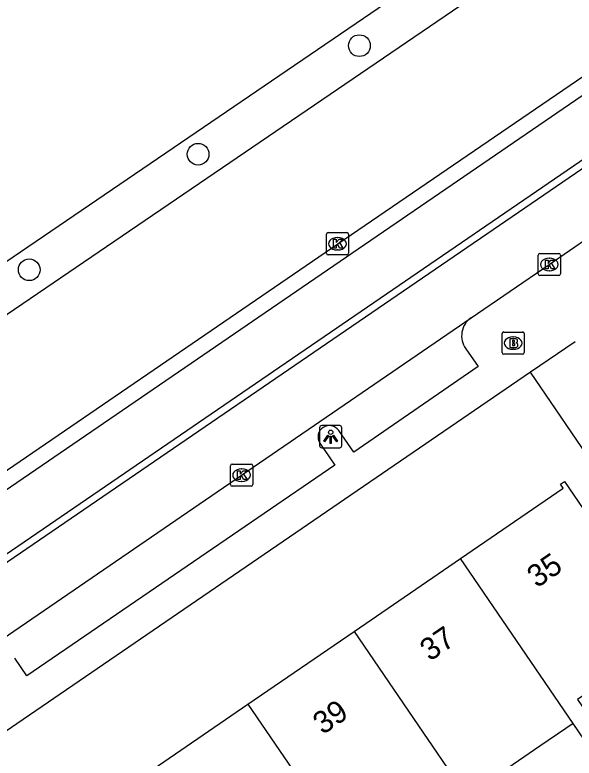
# Model space of a CAD drawing. Extents: x 158087 to 159494, y 382905 to 383981.
# Drawn here: x 158552.94 to 158578.12, y 383585.94 to 383619.4 of the extents above; entities that cross this region are included whole.
import ezdxf

# ---------------------------------------------------------------- set-up
doc = ezdxf.new("R2010")
doc.units = 0
for name, color, linetype in [('IMGEO_Boom', 7, 'Continuous'), ('IMGEO_Brandkraan', 7, 'Continuous'), ('IMGEO_Fietspad_gesloten', 7, 'Continuous'), ('IMGEO_Kolk', 7, 'Continuous'), ('IMGEO_Lichtpunt', 7, 'Continuous'), ('IMGEO_OVBaan_gesloten', 7, 'Continuous'), ('IMGEO_Pand', 7, 'Continuous'), ('IMGEO_Pand_nummerreeks', 7, 'Continuous'), ('IMGEO_Rijbaan_lokaal_open', 7, 'Continuous'), ('IMGEO_Rijbaan_regionaal_gesloten', 7, 'Continuous'), ('IMGEO_Voetpad_open', 7, 'Continuous')]:
    doc.layers.add(name, color=color, linetype=linetype)

msp = doc.modelspace()

# ---------------------------------------------------------------- linework, layer by layer
at = {"layer": 'IMGEO_Boom'}
for centre in [(158568.452, 383618.012), (158561.192, 383613.125), (158553.59, 383607.926)]:
    msp.add_circle(centre, 0.489, dxfattribs=at)
at = {"layer": 'IMGEO_Brandkraan'}
for p, q in [((158574.875, 383604.198), (158574.875, 383605.05)), ((158574.95, 383605.124), (158575.802, 383605.124)), ((158575.876, 383605.05), (158575.876, 383604.198)), ((158575.363, 383604.904), (158575.388, 383604.904)), ((158575.386, 383604.344), (158575.361, 383604.344)), ((158575.802, 383604.124), (158574.95, 383604.124))]:
    msp.add_line(p, q, dxfattribs=at)
for points in [[(158574.875, 383604.198), (158574.875, 383605.05)], [(158574.95, 383605.124), (158575.802, 383605.124)], [(158575.876, 383605.05), (158575.876, 383604.198)], [(158575.223, 383604.824), (158575.223, 383604.424), (158575.436, 383604.424)], [(158575.454, 383604.824), (158575.223, 383604.824)], [(158575.402, 383604.743), (158575.348, 383604.743), (158575.348, 383604.667)], [(158575.348, 383604.667), (158575.401, 383604.667)], [(158575.41, 383604.591), (158575.348, 383604.591), (158575.348, 383604.51)], [(158575.348, 383604.51), (158575.41, 383604.51)], [(158575.802, 383604.124), (158574.95, 383604.124)]]:
    msp.add_lwpolyline(points, dxfattribs=at)
for centre, radius, start, end in [((158574.952, 383605.048), 0.0765, 91.552, 178.448), ((158574.952, 383605.048), 0.0765, 91.552, 178.448), ((158575.8, 383605.048), 0.0765, 1.552, 88.448), ((158575.8, 383605.048), 0.0765, 1.552, 88.448), ((158575.403, 383604.705), 0.0379, 267.8285, 90.9355), ((158575.458, 383604.679), 0.145, 59.4692, 91.5367), ((158575.483, 383604.726), 0.0922, 285.5137, 58.1501), ((158575.488, 383604.534), 0.105, 301.3115, 78.989), ((158575.411, 383604.55), 0.0404, 269.8759, 90.5077), ((158575.442, 383604.675), 0.251, 268.6676, 293.5347), ((158574.952, 383604.2), 0.0765, 181.552, 268.448), ((158574.952, 383604.2), 0.0765, 181.552, 268.448), ((158575.8, 383604.2), 0.0765, 271.552, 358.448), ((158575.8, 383604.2), 0.0765, 271.552, 358.448)]:
    msp.add_arc(centre, radius, start, end, dxfattribs=at)
for centre, major_axis, ratio, start_param, end_param in [((158575.362, 383604.624), (-0.387, 0.002), 0.722429, 4.712389, 7.853982), ((158575.387, 383604.624), (-0.39, 0.002), 0.717154, 1.570796, 4.712389)]:
    msp.add_ellipse(centre, major_axis=major_axis, ratio=ratio, start_param=start_param, end_param=end_param, dxfattribs=at)
at = {"layer": 'IMGEO_Fietspad_gesloten'}
for points in [[(158446.621, 383522.245), (158446.476, 383522.514), (158500, 383559.162), (158541.26, 383587.412), (158544.075, 383589.339), (158618.844, 383640.502), (158640.443, 383655.157), (158646.899, 383659.567), (158648.236, 383660.378)], [(158427.133, 383512.095), (158434.999, 383517.487), (158500, 383562.025), (158542.712, 383591.29), (158544.359, 383592.419), (158616.779, 383641.989), (158643.219, 383659.898)]]:
    msp.add_lwpolyline(points, dxfattribs=at)
at = {"layer": 'IMGEO_Kolk'}
for p, q in [((158566.968, 383608.67), (158566.968, 383609.522)), ((158567.043, 383609.596), (158567.895, 383609.596)), ((158567.456, 383609.376), (158567.481, 383609.376)), ((158567.969, 383609.522), (158567.969, 383608.67)), ((158567.479, 383608.816), (158567.454, 383608.816)), ((158576.578, 383608.662), (158577.43, 383608.662)), ((158567.895, 383608.596), (158567.043, 383608.596)), ((158576.503, 383607.736), (158576.503, 383608.588)), ((158576.991, 383608.442), (158577.016, 383608.442)), ((158577.504, 383608.588), (158577.504, 383607.736)), ((158577.43, 383607.662), (158576.578, 383607.662)), ((158577.014, 383607.882), (158576.989, 383607.882)), ((158562.649, 383598.254), (158562.649, 383599.106)), ((158562.724, 383599.18), (158563.576, 383599.18)), ((158563.137, 383598.96), (158563.162, 383598.96)), ((158563.65, 383599.106), (158563.65, 383598.254)), ((158563.16, 383598.4), (158563.135, 383598.4)), ((158563.576, 383598.18), (158562.724, 383598.18))]:
    msp.add_line(p, q, dxfattribs=at)
for points in [[(158566.968, 383608.67), (158566.968, 383609.522)], [(158567.043, 383609.596), (158567.895, 383609.596)], [(158567.969, 383609.522), (158567.969, 383608.67)], [(158567.289, 383609.296), (158567.412, 383609.296), (158567.412, 383609.145), (158567.542, 383609.296), (158567.706, 383609.296), (158567.56, 383609.145), (158567.713, 383608.896), (158567.561, 383608.896), (158567.476, 383609.06), (158567.412, 383608.993), (158567.412, 383608.896), (158567.289, 383608.896), (158567.289, 383609.296)], [(158576.578, 383608.662), (158577.43, 383608.662)], [(158567.895, 383608.596), (158567.043, 383608.596)], [(158576.503, 383607.736), (158576.503, 383608.588)], [(158576.824, 383608.362), (158576.947, 383608.362), (158576.947, 383608.211), (158577.077, 383608.362), (158577.241, 383608.362), (158577.095, 383608.211), (158577.248, 383607.962), (158577.096, 383607.962), (158577.011, 383608.126), (158576.947, 383608.059), (158576.947, 383607.962), (158576.824, 383607.962), (158576.824, 383608.362)], [(158577.504, 383608.588), (158577.504, 383607.736)], [(158577.43, 383607.662), (158576.578, 383607.662)], [(158562.649, 383598.254), (158562.649, 383599.106)], [(158562.724, 383599.18), (158563.576, 383599.18)], [(158563.65, 383599.106), (158563.65, 383598.254)], [(158562.97, 383598.88), (158563.093, 383598.88), (158563.093, 383598.729), (158563.223, 383598.88), (158563.387, 383598.88), (158563.241, 383598.729), (158563.394, 383598.48), (158563.242, 383598.48), (158563.157, 383598.644), (158563.093, 383598.577), (158563.093, 383598.48), (158562.97, 383598.48), (158562.97, 383598.88)], [(158563.576, 383598.18), (158562.724, 383598.18)]]:
    msp.add_lwpolyline(points, dxfattribs=at)
for centre, start, end in [((158567.045, 383609.52), 91.552, 178.448), ((158567.045, 383609.52), 91.552, 178.448), ((158567.893, 383609.52), 1.552, 88.448), ((158567.893, 383609.52), 1.552, 88.448), ((158567.045, 383608.672), 181.552, 268.448), ((158567.045, 383608.672), 181.552, 268.448), ((158567.893, 383608.672), 271.552, 358.448), ((158567.893, 383608.672), 271.552, 358.448), ((158576.58, 383608.586), 91.552, 178.448), ((158576.58, 383608.586), 91.552, 178.448), ((158577.428, 383608.586), 1.552, 88.448), ((158577.428, 383608.586), 1.552, 88.448), ((158576.58, 383607.738), 181.552, 268.448), ((158576.58, 383607.738), 181.552, 268.448), ((158577.428, 383607.738), 271.552, 358.448), ((158577.428, 383607.738), 271.552, 358.448), ((158562.726, 383599.104), 91.552, 178.448), ((158562.726, 383599.104), 91.552, 178.448), ((158563.574, 383599.104), 1.552, 88.448), ((158563.574, 383599.104), 1.552, 88.448), ((158562.726, 383598.256), 181.552, 268.448), ((158562.726, 383598.256), 181.552, 268.448), ((158563.574, 383598.256), 271.552, 358.448), ((158563.574, 383598.256), 271.552, 358.448)]:
    msp.add_arc(centre, 0.0765, start, end, dxfattribs=at)
for centre, major_axis, ratio, start_param, end_param in [((158567.455, 383609.096), (-0.387, 0.002), 0.722429, 4.712389, 7.853982), ((158567.48, 383609.096), (-0.39, 0.002), 0.717154, 1.570796, 4.712389), ((158576.99, 383608.162), (-0.387, 0.002), 0.722429, 4.712389, 7.853982), ((158577.015, 383608.162), (-0.39, 0.002), 0.717154, 1.570796, 4.712389), ((158563.136, 383598.68), (-0.387, 0.002), 0.722429, 4.712389, 7.853982), ((158563.161, 383598.68), (-0.39, 0.002), 0.717154, 1.570796, 4.712389)]:
    msp.add_ellipse(centre, major_axis=major_axis, ratio=ratio, start_param=start_param, end_param=end_param, dxfattribs=at)
at = {"layer": 'IMGEO_Lichtpunt'}
for p, q in [((158566.664, 383600.814), (158566.664, 383600.007)), ((158566.664, 383600.814), (158566.664, 383600.007)), ((158567.566, 383600.909), (158566.758, 383600.909)), ((158567.566, 383600.909), (158566.758, 383600.909)), ((158567.66, 383600.007), (158567.66, 383600.814)), ((158567.66, 383600.007), (158567.66, 383600.814)), ((158566.758, 383599.913), (158567.566, 383599.913)), ((158566.758, 383599.913), (158567.566, 383599.913))]:
    msp.add_line(p, q, dxfattribs=at)
for points in [[(158567.038, 383600.478), (158567.077, 383600.45), (158566.889, 383600.188), (158566.851, 383600.215), (158567.038, 383600.478)], [(158567.14, 383600.43), (158567.187, 383600.43), (158567.187, 383600.108), (158567.14, 383600.108), (158567.14, 383600.43)], [(158567.25, 383600.45), (158567.288, 383600.477), (158567.475, 383600.215), (158567.436, 383600.187), (158567.25, 383600.45)]]:
    msp.add_lwpolyline(points, dxfattribs=at)
msp.add_circle((158567.163, 383600.612), 0.0994, dxfattribs=at)
for centre, start, end in [((158566.758, 383600.814), 90, 180), ((158566.758, 383600.814), 90, 180), ((158567.566, 383600.814), 0, 90), ((158567.566, 383600.814), 0, 90), ((158566.758, 383600.007), 180, 270), ((158566.758, 383600.007), 180, 270), ((158567.566, 383600.007), 270, 0), ((158567.566, 383600.007), 270, 360)]:
    msp.add_arc(centre, 0.0946, start, end, dxfattribs=at)
at = {"layer": 'IMGEO_OVBaan_gesloten'}
msp.add_lwpolyline([(158399.643, 383503.685), (158412.679, 383512.917), (158425.464, 383521.701), (158500, 383572.487), (158537.837, 383598.268), (158548.056, 383605.231), (158661.52, 383682.534), (158661.637, 383682.37), (158665.959, 383685.315), (158680.425, 383695.134), (158681.455, 383695.856)], dxfattribs=at)
at = {"layer": 'IMGEO_Pand'}
for points in [[(158573, 383594.925), (158577.626, 383598.094), (158577.502, 383598.276), (158577.683, 383598.4), (158582.567, 383591.251), (158582.386, 383591.126), (158582.262, 383591.308), (158578.278, 383588.588), (158579.775, 383586.4), (158579.125, 383585.956), (158578.072, 383587.498)], [(158568.214, 383591.647), (158573, 383594.925)], [(158578.072, 383587.498), (158573, 383594.925)], [(158563.43, 383588.37), (158568.214, 383591.647)], [(158568.214, 383591.647), (158573.305, 383584.194)], [(158558.644, 383585.092), (158563.43, 383588.37)], [(158563.43, 383588.37), (158568.513, 383580.926)], [(158578.072, 383587.498), (158577.748, 383587.277), (158576.58, 383586.479), (158574.174, 383584.837), (158575.386, 383583.063), (158574.494, 383582.453), (158573.305, 383584.194)]]:
    msp.add_lwpolyline(points, dxfattribs=at)
at = {"layer": 'IMGEO_Rijbaan_lokaal_open'}
for points in [[(158446.621, 383522.245), (158500, 383558.782), (158541.457, 383587.159), (158544.259, 383589.076), (158619.029, 383640.224), (158640.621, 383654.875), (158646.837, 383659.134)], [(158573.479, 383605.764), (158577, 383608.163), (158579.742, 383610.047)], [(158551.551, 383590.748), (158563.146, 383598.681), (158573.479, 383605.764)]]:
    msp.add_lwpolyline(points, dxfattribs=at)
at = {"layer": 'IMGEO_Rijbaan_regionaal_gesloten'}
for points in [[(158401.599, 383501.25), (158412.794, 383510.243), (158418.409, 383514.401), (158426.656, 383520.079), (158500, 383570.082), (158538.968, 383596.649), (158549.805, 383604.037), (158646.334, 383669.776)], [(158609.643, 383637.826), (158596.373, 383628.777), (158581.924, 383618.931), (158567.48, 383609.075), (158549.745, 383596.961), (158545.402, 383594.03), (158542.284, 383591.903), (158520.007, 383576.707), (158505.553, 383566.876), (158500, 383563.101), (158493.571, 383558.73), (158476.685, 383547.207), (158462.204, 383537.344), (158446.926, 383526.907), (158434.349, 383518.331)]]:
    msp.add_lwpolyline(points, dxfattribs=at)
at = {"layer": 'IMGEO_Voetpad_open'}
for points in [[(158578.168, 383604.68), (158576.159, 383603.317)], [(158573.246, 383604.372), (158573.8, 383603.57), (158568.201, 383599.715), (158567.526, 383600.691)], [(158576.159, 383603.317), (158549.967, 383585.398)], [(158591.909, 383579.25), (158591.872, 383579.897), (158579.136, 383598.942), (158576.159, 383603.317)], [(158566.676, 383600.126), (158567.352, 383599.137), (158553.476, 383589.647), (158552.944, 383590.449)]]:
    msp.add_lwpolyline(points, dxfattribs=at)
for centre, radius, start, end in [((158574.044, 383604.954), 0.988, 124.9067, 216.0885), ((158567.104, 383600.404), 0.51, 34.1912, 213.0332)]:
    msp.add_arc(centre, radius, start, end, dxfattribs=at)

# ---------------------------------------------------------------- texts
at = {"layer": 'IMGEO_Pand_nummerreeks'}
for s, p in [('35', (158576.445, 383593.577)), ('37', (158571.625, 383590.275)), ('39', (158566.805, 383586.974))]:
    msp.add_text(s, height=1, rotation=34.4061, dxfattribs=at).set_placement(p)

doc.saveas('drawing.dxf')
